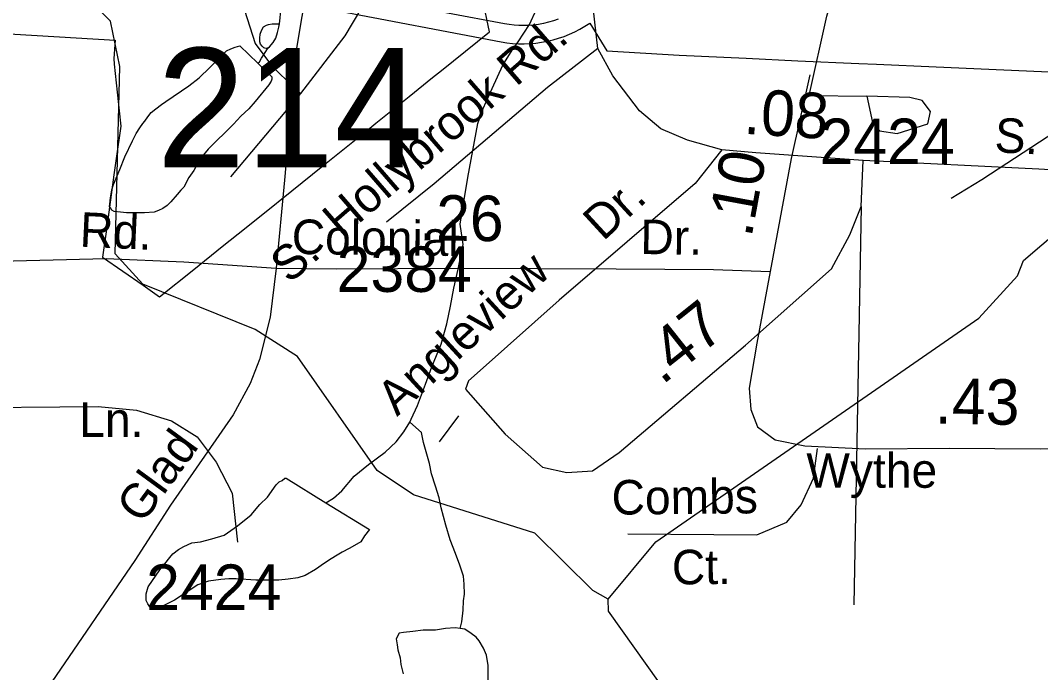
# Model space of a CAD drawing. Extents: x 2169602 to 2449496, y 721995 to 810662.
# Drawn here: x 2426456 to 2429263, y 796757 to 798549 of the extents above; entities that cross this region are included whole.
import ezdxf

# ---------------------------------------------------------------- set-up
doc = ezdxf.new("R2010")
doc.units = 0
doc.layers.add('Default', color=7, linetype='Continuous')

msp = doc.modelspace()

# ---------------------------------------------------------------- linework, layer by layer
at = {"layer": 'Default'}
for p, q in [((2428625.8, 798342.9), (2428785.2, 798341)), ((2427594.2, 798099.8), (2427463.6, 797994.8)), ((2427101.8, 797699.8), (2426792.8, 797824.3)), ((2427218.7, 797625.3), (2427101.8, 797699.8)), ((2427661.5, 797462.7), (2427608.4, 797390.5))]:
    msp.add_line(p, q, dxfattribs=at)
for points in [[(2428385.7, 798194), (2428291.5, 798220.1), (2428217.8, 798251.6), (2428159.7, 798300.8), (2428086.4, 798397.1), (2428044.6, 798472.5), (2428018.4, 798707.1), (2427944.1, 799429.6), (2427923.2, 799703.9), (2427893.9, 799942.7), (2427855.2, 800185.6), (2427815.4, 800434.8), (2427807, 800583.5)], [(2427440.4, 799693.7), (2427380.8, 799594.2), (2427332.7, 799484.3), (2427312.2, 799347.1), (2427294.5, 799094.7), (2427257.3, 798799.5), (2427246.8, 798659.1), (2427213.9, 798462.3), (2427182.5, 798110.4), (2427159.5, 797868.6)], [(2426792.8, 797824.3), (2426716.8, 797907.8), (2426729.9, 798422.6), (2426703.8, 798547.7), (2426469.9, 798778.9), (2426401.8, 798878.7), (2426350.7, 799070), (2426381.7, 799361.3), (2426272.8, 799462), (2426260.1, 799500.2)], [(2427169.4, 798540.3), (2427171.3, 798556.3), (2427172.7, 798578.4), (2427178.7, 798618.5), (2427184.8, 798622.4), (2427202.9, 798628.6), (2427226.4, 798632.7), (2427264.6, 798637.1), (2427290.2, 798643), (2427320.4, 798661.1), (2427332.5, 798675.1), (2427349.9, 798695.6), (2427377.8, 798727.5), (2427410, 798751.8), (2427459.8, 798788.1), (2427491.6, 798806), (2427555.3, 798846.3), (2427774.3, 798969.8), (2427824.2, 798993.9), (2427871.9, 799018.3), (2427904.1, 799034.6), (2427932, 799046.5)], [(2427036.3, 798774.6), (2427072.6, 798577.9), (2427102.6, 798485.8), (2427149.7, 798421.6), (2427226.8, 798348.7)], [(2427443, 798723.2), (2427391.6, 798579.7), (2427348.8, 798506.8), (2427226.8, 798348.7)], [(2426332.4, 798517.7), (2426716.7, 798495.4), (2426713.2, 798445.1), (2426714.7, 798429.6), (2426727.9, 798300.4), (2426732.2, 798258.6), (2426719.7, 798169.6), (2426713.7, 798124.9), (2426693.7, 797981), (2426682.4, 797899), (2426793.7, 797821.2), (2426839.4, 797789.3), (2426933.2, 797864.7), (2427011.7, 797927.7), (2427055.7, 797963), (2427123.2, 798017.1), (2427203.2, 798081.3), (2427287.9, 798149.3), (2427352.7, 798201.2), (2427411.7, 798248.6), (2427434.2, 798266.6), (2427470.7, 798295.9), (2427526.2, 798340.4), (2427590.4, 798392.1), (2427614.4, 798411.3), (2427681.2, 798464.9), (2427746.9, 798517.6), (2427707.9, 798701.8)], [(2426332.4, 798517.7), (2426716.7, 798495.4), (2426713.2, 798445.1), (2426714.7, 798429.6), (2426727.9, 798300.4), (2426732.2, 798258.6), (2426719.7, 798169.6), (2426713.7, 798124.9), (2426693.7, 797981), (2426682.4, 797899), (2426793.7, 797821.2), (2426839.4, 797789.3), (2426933.2, 797864.7), (2427011.7, 797927.7), (2427055.7, 797963), (2427123.2, 798017.1), (2427203.2, 798081.3), (2427287.9, 798149.3), (2427352.7, 798201.2), (2427411.7, 798248.6), (2427434.2, 798266.6), (2427470.7, 798295.9), (2427526.2, 798340.4), (2427590.4, 798392.1), (2427614.4, 798411.3), (2427681.2, 798464.9), (2427746.9, 798517.6), (2427707.9, 798701.8)], [(2428625.8, 798342.9), (2428675.2, 798561.3), (2428705.5, 798671.4)], [(2427936, 798552.8), (2427923.2, 798548.3), (2427909.5, 798544.3), (2427895.7, 798541.1), (2427881.7, 798538.5), (2427867.7, 798536.7), (2427854.5, 798535.6), (2427841, 798535.2), (2427827.7, 798535.4), (2427814.5, 798536.4), (2427801, 798537.9), (2427788, 798540.1), (2427317.5, 798629.3)], [(2427936, 798552.8), (2427923.2, 798548.3), (2427909.5, 798544.3), (2427895.7, 798541.1), (2427881.7, 798538.5), (2427867.7, 798536.7), (2427854.5, 798535.6), (2427841, 798535.2), (2427827.7, 798535.4), (2427814.5, 798536.4), (2427801, 798537.9), (2427788, 798540.1), (2427317.5, 798629.3)], [(2427315.7, 798578.7), (2427778.5, 798490.9), (2427794.5, 798488.2), (2427810.2, 798486.4), (2427826.2, 798485.4), (2427842.2, 798485.2), (2427858.2, 798485.7), (2427874.2, 798487.1), (2427890, 798489.2), (2427905.7, 798492.1), (2427921.5, 798495.7), (2427936.7, 798500.2), (2427952, 798505.3), (2427966.7, 798511.2), (2427981.2, 798517.9), (2427995.5, 798525.2), (2428009.2, 798533.3), (2428022.7, 798542), (2428070, 798465.4), (2428268.2, 798453.6), (2428452.5, 798445.3), (2428594.7, 798438.7), (2428762.7, 798431.1), (2428811.7, 798428.7), (2428975.7, 798421.9), (2429348.2, 798404.9)], [(2427315.7, 798578.7), (2427778.5, 798490.9), (2427794.5, 798488.2), (2427810.2, 798486.4), (2427826.2, 798485.4), (2427842.2, 798485.2), (2427858.2, 798485.7), (2427874.2, 798487.1), (2427890, 798489.2), (2427905.7, 798492.1), (2427921.5, 798495.7), (2427936.7, 798500.2), (2427952, 798505.3), (2427966.7, 798511.2), (2427981.2, 798517.9), (2427995.5, 798525.2), (2428009.2, 798533.3), (2428022.7, 798542), (2428070, 798465.4), (2428268.2, 798453.6), (2428452.5, 798445.3), (2428594.7, 798438.7), (2428762.7, 798431.1), (2428811.7, 798428.7), (2428975.7, 798421.9), (2429348.2, 798404.9)], [(2427527.3, 797445), (2427531.1, 797452.9), (2427548.8, 797490.8), (2427570.9, 797549.2), (2427588.2, 797597.2), (2427613.8, 797659.1), (2427629.6, 797715.1), (2427639.4, 797763.5), (2427648.8, 797813.2), (2427660.9, 797865.3), (2427674.5, 797933.5), (2427665.9, 797989.5), (2427687.2, 798117.7), (2427714.5, 798265.7), (2427729.8, 798307.6), (2427753.8, 798362), (2427783.6, 798426), (2427809.4, 798468), (2427825.4, 798490.3), (2427857.2, 798538.2), (2427876.5, 798580.3)], [(2427137.7, 798474.1), (2427131.7, 798472.2), (2427125.8, 798474.4), (2427121.2, 798478.2), (2427117.1, 798484.1), (2427115.1, 798490.1), (2427115.1, 798500.3), (2427115.5, 798512), (2427119.2, 798522), (2427125.1, 798532), (2427132.9, 798536.1), (2427138.9, 798538.5), (2427148.9, 798540.2), (2427169.4, 798540.3)], [(2427137.7, 798474.1), (2427141.3, 798476.5), (2427151.4, 798488.3), (2427159.4, 798500.5), (2427163.3, 798516.5), (2427167.4, 798530.5), (2427169.4, 798540.3)], [(2427109.8, 798432.1), (2427148.1, 798394.3), (2427147.9, 798388.2), (2427146.1, 798382.4), (2427140.1, 798372.4), (2427102.4, 798326.2), (2427084.5, 798306.2), (2427062.4, 798286), (2427042.7, 798263.8), (2427022.6, 798243.7), (2426993.1, 798215.7), (2426973, 798195.6), (2426951.3, 798169.3), (2426933.6, 798137.1), (2426919.7, 798117.3), (2426905.9, 798091), (2426897.7, 798082.9), (2426887.7, 798071), (2426869.9, 798051), (2426860.2, 798040.7), (2426848.1, 798032.8), (2426836.2, 798026.9), (2426823.9, 798022.6), (2426798.1, 798020.5), (2426776.1, 798020.5), (2426748.1, 798020.3), (2426732.1, 798021.9), (2426714.2, 798024.2), (2426708.1, 798028), (2426704.4, 798033.8), (2426701.9, 798037.8), (2426702.1, 798043.9), (2426704, 798061.9), (2426708.1, 798084), (2426712, 798098), (2426729.6, 798139.9), (2426743.3, 798174), (2426765.1, 798218.1), (2426774.9, 798238.1), (2426784.8, 798254.5), (2426792.8, 798266.3), (2426798.9, 798272.2), (2426806.9, 798284.4), (2426816.5, 798296.4), (2426828.8, 798306.7), (2426844.4, 798318.5), (2426856.3, 798326.8), (2426919.9, 798369.2), (2426948.2, 798391.2), (2427007.6, 798449.6), (2427023.6, 798465.8), (2427035.5, 798471.7), (2427047.6, 798475.6), (2427059.9, 798479.8), (2427109.8, 798432.1)], [(2427109.8, 798432.1), (2427113.9, 798436), (2427119.8, 798446.1), (2427127.8, 798458.2), (2427137.7, 798474.1)], [(2428044.6, 798472.5), (2427906.7, 798365.4), (2427594.2, 798099.8)], [(2428627.6, 798399.5), (2428576.3, 798170.1), (2428519.3, 797859.1)], [(2427226.8, 798348.7), (2427034.1, 798119.5)], [(2428072.8, 796958.3), (2428204.8, 797116.3), (2429092.7, 797731.3), (2429199.7, 797847.1), (2429215.7, 797889.4), (2429373.8, 798024.1), (2429439.4, 798331.9)], [(2428785.2, 798341), (2428800.4, 798268.9), (2428819.4, 798246.1), (2428868.7, 798238.5), (2428952.2, 798265.1), (2428959.8, 798299.2), (2428937, 798329.6), (2428902.9, 798337.2), (2428785.2, 798341)], [(2429439.4, 798331.9), (2429101.2, 798111), (2429016.7, 798060.2)], [(2428385.7, 798194), (2428313, 798100.8), (2427938.4, 797780.3), (2427729.1, 797594), (2427689.3, 797558.4), (2427681, 797535.3), (2427789.8, 797411.8), (2427892.3, 797321.7)], [(2428774.4, 798164.6), (2428479.4, 798185.6), (2428385.7, 798194)], [(2427892.3, 797321.7), (2427959.3, 797307), (2428030.5, 797311.2), (2428103.7, 797361.5), (2428451.1, 797656.8), (2428687.6, 797866.2), (2428737.8, 797960.4), (2428769.2, 798037.9), (2428774.4, 798164.6)], [(2432061, 797994.4), (2431617.5, 798017), (2430891.3, 798058.9), (2429787.3, 798109.1), (2429257.9, 798140.6), (2428774.4, 798164.6)], [(2428769.2, 798037.9), (2428748.9, 796942.9)], [(2425503.4, 797972), (2425466.3, 797775.1), (2425445.4, 797651.5), (2425449.5, 797592.9), (2425468.4, 797544.7), (2425516.5, 797509.1), (2425598.1, 797492.4), (2425765.5, 797484), (2425995.8, 797486.1), (2426246.9, 797484), (2426670.7, 797488.2), (2426775.3, 797477.7), (2426871.6, 797448.4), (2426942.7, 797404.4), (2426995, 797335.3), (2427039, 797249.5), (2427053.6, 797115.4)], [(2422941.5, 797846.6), (2423129.8, 797859.1), (2423506.5, 797894.7), (2423837.2, 797919.9), (2424394.9, 797909.4), (2425006, 797892.6), (2425670.5, 797867.5), (2425965.5, 797863.3), (2426363.2, 797886.4), (2426692.3, 797894.7), (2426906.2, 797885.3), (2427159.5, 797868.6)], [(2427159.5, 797868.6), (2427143.3, 797733.5), (2427114, 797617.3), (2427088.8, 797551.3), (2427041.8, 797465.4), (2426869.6, 797217.2), (2426771.3, 797064.4), (2426542.6, 796731.4), (2426260.6, 796312.5), (2426139.2, 796138.7), (2426004.8, 795985.8), (2425854.1, 795830.9), (2425625.5, 795616.2), (2425475.8, 795453.9), (2425298.5, 795240.3), (2425065.7, 794952.3), (2424960, 794834), (2424859.5, 794751.3), (2424748.1, 794680.1), (2424597.4, 794604.7), (2424198.7, 794429.8), (2424070, 794365.9), (2424020.8, 794288.4)], [(2427159.5, 797868.6), (2427326.4, 797866.5), (2427661.2, 797868.6), (2428094.9, 797866.5), (2428362.8, 797864.4), (2428519.3, 797859.1)], [(2428519.3, 797859.1), (2428482.1, 797662.3), (2428461.2, 797538.7), (2428465.4, 797480.1), (2428484.2, 797431.9), (2428532.3, 797396.3), (2428613.9, 797379.6), (2428781.4, 797371.2), (2429011.6, 797373.3), (2429262.7, 797371.2), (2429686.5, 797375.4), (2429791.1, 797364.9), (2429887.4, 797335.6), (2429958.6, 797291.6), (2430010.9, 797222.5), (2430054.8, 797136.6), (2430069.5, 797002.6)], [(2428072.8, 796958.3), (2428030.7, 796982.1), (2427871.8, 797139.6), (2427537.8, 797244.8), (2427437.7, 797312.5), (2427218.7, 797625.3)], [(2427296.6, 797223.5), (2427318.1, 797235.7), (2427340.7, 797255.8), (2427374.1, 797296.2), (2427413.9, 797328.3), (2427459.4, 797362.4), (2427489.7, 797390.7), (2427511.3, 797418.6), (2427527.3, 797445)], [(2427666.1, 796878), (2427670.4, 796895.7), (2427674.1, 796928), (2427675.7, 796953.6), (2427678, 796972), (2427677.3, 796999.6), (2427675.7, 797021.8), (2427665.3, 797051.8), (2427653.2, 797083.6), (2427638.6, 797121.5), (2427626.7, 797161.5), (2427614.2, 797209.6), (2427608.7, 797237.2), (2427598.2, 797269.2), (2427587.7, 797303.2), (2427581.8, 797331.3), (2427565.4, 797388.9), (2427559.4, 797417), (2427527.3, 797445)], [(2428127.2, 797137.7), (2428482.1, 797135.3), (2428564.4, 797169.7), (2428604, 797218.1), (2428637.8, 797291), (2428649, 797372.4)], [(2427296.6, 797223.5), (2427416.9, 797150.2), (2427403, 797132.4), (2427392.9, 797116), (2427369, 797102.2), (2427361.2, 797098.1), (2427341.5, 797087.7), (2427327.3, 797079.7), (2427311.3, 797069.6), (2427293.1, 797057.7), (2427267.7, 797039.7), (2427239.4, 797023.2), (2427219.7, 797017.3), (2427193.4, 797013.2), (2427167.6, 797010.9), (2427139.9, 797010.7), (2427103.8, 797010.5), (2427050.1, 797014.1), (2427029.6, 797014.4), (2427008.1, 797012), (2426973.8, 797007.8), (2426944.1, 796997.7), (2426880.1, 796955.4), (2426850.6, 796941.3), (2426840.5, 796935.1), (2426826.6, 796935.1), (2426818.4, 796935.1), (2426812.4, 796936.9), (2426806.5, 796945.1), (2426802.2, 796955.1), (2426802.2, 796972.9), (2426808.1, 796992.7), (2426839.5, 797039), (2426853.7, 797055.1), (2426867.8, 797073.3), (2426875.4, 797083.1), (2426891.4, 797095.3), (2426905.5, 797103.3), (2426927.7, 797113.4), (2426951.5, 797115.8), (2426982.8, 797124.1), (2427016.9, 797133.9), (2427053.2, 797160.1), (2427090.9, 797190.5), (2427114.7, 797218.6), (2427136.2, 797238.8), (2427160.2, 797272.9), (2427168.4, 797281), (2427176.2, 797284.7), (2427184, 797290.8), (2427187.9, 797291), (2427296.6, 797223.5)], [(2428484.7, 795538.4), (2428511.8, 796103), (2428451.7, 796343.7), (2428417.7, 796442.8), (2428073.8, 796925.5), (2428072.8, 796958.3)], [(2427419.2, 796420.5), (2427451, 796428.6), (2427514.9, 796442.9), (2427566.8, 796457.4), (2427598.6, 796467.6), (2427654.6, 796492), (2427682.3, 796510.1), (2427694.2, 796526.2), (2427710, 796552.1), (2427718.4, 796566.3), (2427724.1, 796578.4), (2427736, 796618.4), (2427743.4, 796688.3), (2427743.2, 796738.2), (2427743.2, 796776.4), (2427738.9, 796804.2), (2427730.7, 796824.1), (2427718.8, 796844.1), (2427710.2, 796853.9), (2427696.6, 796864.1), (2427678.6, 796875.8), (2427666.1, 796878)], [(2427666.1, 796878), (2427652.3, 796879.7), (2427626.1, 796877.6), (2427598.2, 796873.3), (2427564.2, 796873.2), (2427536.3, 796869.3), (2427510.4, 796867.1), (2427498.1, 796864.9), (2427490.3, 796849), (2427492.4, 796832.9), (2427494.9, 796818.8), (2427500.8, 796796.7), (2427503.1, 796779), (2427509.2, 796752.9)]]:
    msp.add_lwpolyline(points, dxfattribs=at)

# ---------------------------------------------------------------- texts
for s, height, rotation, p in [('S.  Hollybrook Rd.', 95, 40.9774, (2427196.3, 797823.6)), ('.08', 125, 356.2895, (2428444, 798238)), ('S. ', 95, 356.9397, (2429134.7, 798187.4)), ('.10', 125, 79.586, (2428467.2, 797949.8)), ('Dr.', 95, 42.6513, (2428059.5, 797940.7)), ('.26', 125, 359.2473, (2427552.7, 797945.1)), ('Rd.', 95, 357.3959, (2426618.3, 797927.6)), ('Colonial', 95, 359.2473, (2427202.3, 797907.5)), ('Dr.', 95, 359.2473, (2428161.4, 797907.2)), ('Angleview', 95, 42.6513, (2427492.5, 797458.9)), ('.47', 125, 38.5785, (2428221.6, 797545.4)), ('.43', 125, 359.0351, (2428971.5, 797441.1)), ('Glad', 95, 53.8414, (2426791.4, 797162)), ('Combs', 95, 0.562, (2428083.1, 797190.6)), ('Ct.', 95, 0.562, (2428248.9, 796998.6))]:
    msp.add_text(s, height=height, rotation=rotation, dxfattribs=at).set_placement(p)
for s, height, p in [('214', 328.08, (2426831.6, 798145.7)), ('2424', 125, (2428654.6, 798154.6)), ('2384', 125, (2427326.3, 797803)), ('Ln.', 95, (2426618.2, 797404.3)), ('Wythe', 95, (2428618.4, 797264.6)), ('2424', 125, (2426802.2, 796928.8))]:
    msp.add_text(s, height=height, dxfattribs=at).set_placement(p)

doc.saveas('drawing.dxf')
